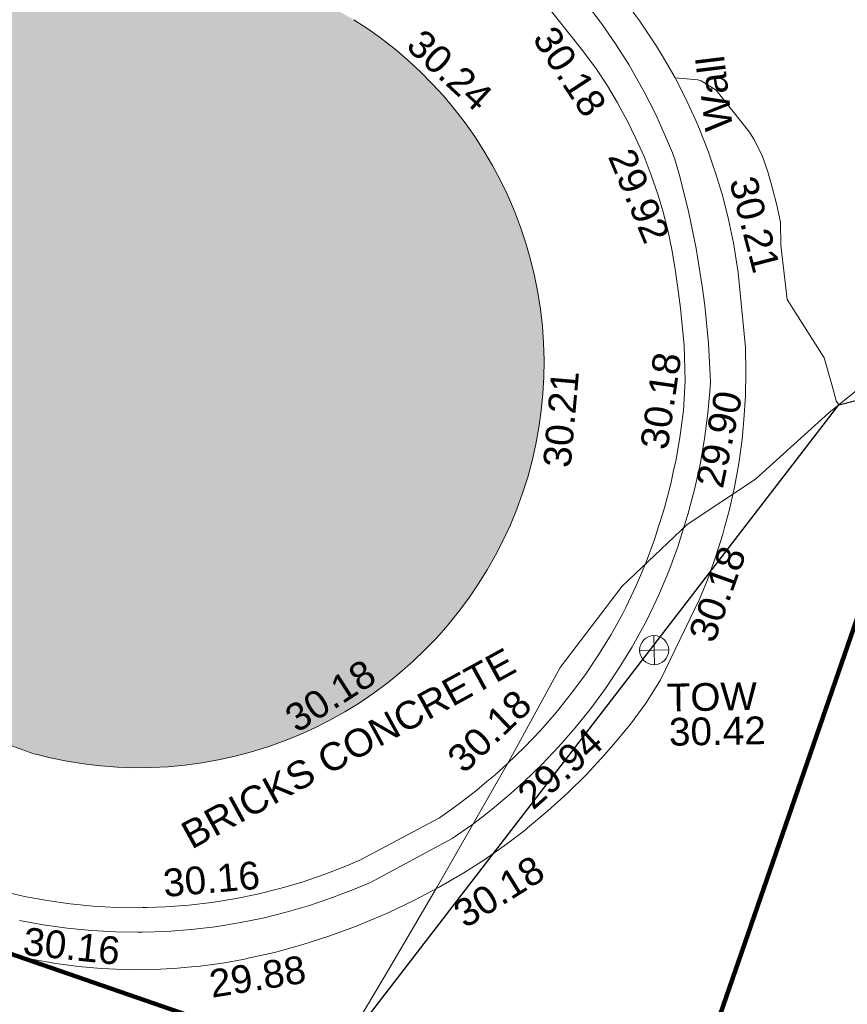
# Model space of a CAD drawing. Header units: millimetres. Extents: x -290717 to 520720, y -103372 to 287762.
# Tile 261 of 375: x 127181 to 138374, y 66109 to 79420. Entities that reach past the tile are written whole.
import ezdxf

# ---------------------------------------------------------------- set-up
doc = ezdxf.new("R2010")
doc.units = ezdxf.units.MM
doc.linetypes.add('IMPORT-UG_ELEC_STREET LIGHTING_QLB2 _2_', pattern=[2700, 1500, -300.0000000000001, 0, -250, 150, -300.0000000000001, 0, -200])
for name, color, linetype, lineweight, true_color in [('00_TOPO_TOP_OF_WALL', 7, 'Continuous', 9, 0x666666), ('00_UAV_BUILDING_OUTLINE', 5, 'Continuous', 9, 0x0000ff), ('00_UAV_CONCRETE', 9, 'Continuous', 9, 0x808080), ('00_UAV_TOP_OF_WALL', 7, 'Continuous', 9, 0x666666), ('00_UAV_TREE_LINE', 7, 'Continuous', 9, 0x52a552), ('00_UAV_WALL', 7, 'Continuous', 9, 0x7c00a5), ('01_DTM_CONTOUR_MJR', 7, 'Continuous', 9, 0x7f3f00), ('12333-PUM-2D-U-0001-C01 - Rev2_REVIT IMPORT_dwg', 7, 'Continuous', 9, 0x767676), ('A_RHA_Line', 7, 'Continuous', 9, 0x00a600), ('PUM-SURVEY BOUNDARY_EXTENT', 190, 'Continuous', 25, 0x7f00ff)]:
    doc.layers.add(name, color=color, linetype=linetype, lineweight=lineweight, true_color=true_color)
doc.layers.add('00_UAV_SURVEY_TEXT', color=7, linetype='Continuous', lineweight=9)
doc.layers.add('A_RHA_Detail', color=7, linetype='Continuous', lineweight=9)
doc.styles.add('Swis721 Lt BT_2', font='swissl.ttf', dxfattribs={"height": 375})

# ---------------------------------------------------------------- blocks, each defined once
blk = doc.blocks.new('12333-PUM-2D-U-0001-C01 - Rev2_REVIT IMPORT_dwg_TOW-2077249-Site Location Plan Existing')
at = {"layer": '00_TOPO_TOP_OF_WALL', "color": 254, "true_color": 0xcccccc, "flags": 128}
for points in [[(0, 525.0554400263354), (0, 0), (-525.0554401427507, 0)], [(525.0554401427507, 0), (0, 0), (0, -525.0554400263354)]]:
    blk.add_lwpolyline(points, dxfattribs=at)
at = {"layer": '00_TOPO_TOP_OF_WALL', "color": 254, "true_color": 0xcccccc}
blk.add_circle((0, 0), 525.0554401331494, dxfattribs=at)
blk = doc.blocks.new('12333-PUM-2D-U-0001-C01 - Rev2_REVIT IMPORT_dwg_MGS62954_T2_Galway_ITM_3d_Rev1-2077680-Site Location Plan Existing')
at = {"layer": '00_UAV_BUILDING_OUTLINE', "color": 254, "true_color": 0xcccccc, "flags": 128}
for points in [[(534037515.7726703, 725628116.5613639), (534037518.3219345, 725627887.3976387), (534037517.7984151, 725627870.3858241)], [(534035331.9149219, 725623565.8386588), (534035314.5184186, 725623552.3112861), (534035127.867601, 725623419.3301443)], [(534030588.598556, 725622668.4443585), (534030526.7006478, 725622684.9507577), (534030513.174, 725622688.8820002)]]:
    blk.add_lwpolyline(points, dxfattribs=at)
at = {"layer": '00_UAV_CONCRETE', "color": 254, "true_color": 0xcccccc, "flags": 128}
blk.add_lwpolyline([(534030059.6926329, 725620833.6139787), (534030364.402331, 725620758.8788482), (534030671.9743292, 725620696.9691908), (534030981.8690421, 725620647.993617), (534031293.5428087, 725620612.038047), (534031606.4488476, 725620589.1655589), (534031923.1021046, 725620579.3210243), (534031953.5280378, 725620579.0868853), (534032016.0212418, 725620580.067413), (534032270.2952989, 725620584.0570104), (534032583.516284, 725620602.1112154), (534032895.7064896, 725620633.2659172), (534033206.3182276, 725620677.4664601), (534033514.8065798, 725620734.6353011), (534033820.6303528, 725620804.6721468), (534034123.2530276, 725620887.4541286), (534034422.1437014, 725620982.8360192), (534034717.7955681, 725621091.0228343), (534034907.7845233, 725621168.2628046), (534035994.7233233, 725621724.371028), (534036249.3880338, 725621897.3277401), (534036507.485936, 725622088.8863453), (534036646.5847285, 725622201.4562693), (534036758.1593739, 725622291.7514406), (534036925.0377118, 725622436.899285), (534037160.6913043, 725622657.032889), (534037386.1766892, 725622886.0865239), (534037601.8725142, 725623124.3815877), (534037807.4003759, 725623371.5000302), (534038002.3997086, 725623627.0083213), (534038186.5284166, 725623890.4582126), (534038359.4634764, 725624161.3875237), (534038522.1004574, 725624441.3850892), (534038566.5286286, 725624522.9540963), (534038714.0276996, 725624824.1951383), (534038848.8845759, 725625131.5807188), (534038971.6269951, 725625446.591595), (534039004.5228159, 725625538.3528852), (534039109.8741257, 725625859.5983597), (534039201.025591, 725626182.6520436), (534039244.280417, 725626364.8271077), (534039278.5690165, 725626509.2393816), (534039342.3683649, 725626838.7874286), (534039392.3117107, 725627170.7180455), (534039421.1924344, 725627570.7639446), (534039414.1418616, 725628051.1950085), (534039373.5321538, 725628553.8890716), (534039344.63754, 725628824.5851146), (534039314.2696524, 725629082.7058187), (534039273.4936813, 725629349.4011105), (534039221.5854377, 725629614.154945), (534039158.6359868, 725629876.5028536), (534039094.8519999, 725630102.8345001), (534039011.5499399, 725630359.4467081), (534038917.5751459, 725630612.3454956), (534038813.0924818, 725630861.0871919), (534038698.2852455, 725631105.2354195), (534038634.3207237, 725631227.66846), (534038573.3548481, 725631344.3618597), (534038438.5204598, 725631578.0470033), (534038294.0186262, 725631805.880887), (534038114.1108117, 725632057.0618747), (534037581.852, 725632750.8345)], dxfattribs=at)
at = {"layer": '00_UAV_TREE_LINE', "color": 254, "true_color": 0xcccccc, "flags": 128}
blk.add_lwpolyline([(534042229.174, 725627783.882), (534041358.174, 725627105.8820001), (534040347.1740001, 725626227.8819999), (534039414.174, 725625631.882), (534038521.174, 725624809.8820001), (534037663.174, 725623725.882), (534036972.174, 725622509.882), (534035946.174, 725620789.882), (534035268.174, 725619679.882), (534034543.174, 725618502.882)], dxfattribs=at)
at = {"layer": '00_UAV_WALL', "color": 254, "true_color": 0xcccccc, "flags": 128}
for points in [[(534038177.9659134, 725632689.7276008), (534038374.4647131, 725632420.9274366), (534038559.5349673, 725632144.1345401), (534038732.852, 725631859.8345), (534038778.9178229, 725631779.5093597), (534038936.7735018, 725631486.3423575), (534039082.2141544, 725631186.8222028), (534039214.9846288, 725630881.4743556), (534039302.1238197, 725630655.6505529), (534039334.8520002, 725630570.8345001), (534039387.9426265, 725630368.8165941), (534039504.4749649, 725629865.6308694), (534039599.8338532, 725629358.0066562), (534039673.8519999, 725628846.8345001), (534039703.2675887, 725628585.7767789), (534039744.8573756, 725628070.9506443), (534039764.852, 725627554.8345), (534039758.3774881, 725627475.8230933), (534039720.8895137, 725627128.2956038), (534039668.881482, 725626782.6427882), (534039602.4446325, 725626439.4710394), (534039521.695518, 725626099.3823969), (534039426.7758, 725625762.9734921), (534039418.0966499, 725625736.5083474), (534039317.8519999, 725625430.8345001), (534039281.9014416, 725625330.5521683), (534039154.9967954, 725625004.8591917), (534039014.5648596, 725624684.7661184), (534038860.852, 725624370.8345), (534038810.8068609, 725624278.9528812), (534038642.3990226, 725623989.020146), (534038461.9977838, 725623706.3939195), (534038269.9196296, 725623431.570024), (534038066.5015302, 725623165.0305939), (534037852.1003503, 725622907.2432302), (534037627.0922221, 725622658.6601791), (534037391.8718865, 725622419.7175404), (534037146.8519999, 725622190.8345001), (534036971.1021905, 725622037.9704059), (534036710.4654797, 725621827.0422289), (534036575.6068491, 725621726.9510196), (534036441.2246362, 725621627.2134044), (534036163.8520001, 725621438.8345), (534035045.8519999, 725620866.8345001), (534034837.1190887, 725620781.974178), (534034529.4531899, 725620669.391112), (534034217.3426773, 725620569.790511), (534033901.3350981, 725620483.3471084), (534033581.9848375, 725620410.2125553), (534033259.852144, 725620350.5151547), (534032935.5021479, 725620304.359636), (534032609.5038694, 725620271.8269717), (534032282.42922, 725620252.9742349), (534031954.8520001, 725620247.8345), (534031916.6803769, 725620248.1282451), (534031887.6950346, 725620249.0293796), (534031589.2210519, 725620258.3087329), (534031262.475279, 725620282.1928638), (534030937.0162811, 725620319.7387375), (534030613.4150242, 725620370.8804852), (534030292.2392145, 725620435.5283867)], [(534030173.1114699, 725619972.4450899), (534030472.5436886, 725619901.9405897), (534030774.6656764, 725619844.0368539), (534031078.9474086, 725619798.8354651), (534031384.8550718, 725619766.415722), (534031691.8520001, 725619746.8345002), (534031800.9754679, 725619742.9787434), (534032108.5888265, 725619740.8433933), (534032416.0217753, 725619751.5914266), (534032552.8752313, 725619762.1271998), (534032722.7349719, 725619775.2039882), (534033028.1903378, 725619811.6396525), (534033331.852, 725619860.8345), (534033354.3231086, 725619865.0239795), (534033730.999867, 725619943.9365243), (534034104.0417014, 725620038.5534348), (534034472.7941699, 725620148.7087208), (534034836.6103552, 725620274.2091327), (534035194.8520001, 725620414.8345), (534035281.0523193, 725620451.2894349), (534035631.4887595, 725620610.3707705), (534035974.9561726, 725620783.9873196), (534036310.8520001, 725620971.8345), (534036599.8648196, 725621150.8181533), (534036896.8837292, 725621351.9667431), (534037153.9116101, 725621542.2048167), (534037185.218874, 725621565.3767529), (534037464.3644164, 725621790.6737881), (534037733.83064, 725622027.4626018), (534037993.1448095, 725622275.3277857), (534038241.8519999, 725622533.8345001), (534038367.0036916, 725622672.4965247), (534038598.7512437, 725622946.3104397), (534038818.8293771, 725623229.5887536), (534039015.4868429, 725623538.447496), (534039564.852, 725624618.8345001), (534039674.7618841, 725624876.5205667), (534039790.9962696, 725625181.3995862), (534039894.3616896, 725625490.8785659), (534039924.9225013, 725625596.97282), (534039984.6768062, 725625804.4145745), (534040061.7831755, 725626121.4575632), (534040125.545527, 725626441.4513313), (534040175.8519999, 725626763.8345001), (534040207.0630336, 725627030.2079363), (534040232.6434341, 725627355.4882644), (534040244.58007, 725627681.5544628), (534040242.8519999, 725628007.8345001), (534040163.0439705, 725629021.9806292), (534040107.3171172, 725629424.4026637), (534040046.9019016, 725629740.3960351), (534039973.3072512, 725630053.5822998), (534039886.6622765, 725630363.4120232), (534039834.7401115, 725630522.9860966), (534039787.1189819, 725630669.341658), (534039674.852, 725630970.8345), (534039627.2395662, 725631088.1136708), (534039497.576474, 725631382.5441236), (534039355.6976507, 725631671.2865843), (534039201.852, 725631953.8345), (534039110.7730712, 725632104.8553923), (534038890.9957772, 725632445.6804185), (534038657.1389943, 725632777.0031654)]]:
    blk.add_lwpolyline(points, dxfattribs=at)
at = {"layer": '01_DTM_CONTOUR_MJR', "color": 254, "true_color": 0xcccccc, "flags": 128}
blk.add_lwpolyline([(534041491.3744013, 725627209.5672723), (534041459.0169938, 725627266.0800508), (534041407.6017634, 725627469.7663484), (534041304.2515361, 725627851.758518), (534040820.4151382, 725628648.7216817), (534040747.0517433, 725629382.0583438), (534040748.1343284, 725629695.0579002), (534040703.2012353, 725629926.6289245), (534040649.659485, 725630152.2252072), (534040587.6414908, 725630376.4797205), (534040513.795563, 725630601.4587536), (534040408.1392508, 725630822.9070334), (534040348.838527, 725630917.9922097), (534039910.5544163, 725631491.512009), (534039710.1409081, 725631625.1643928), (534039662.0816661, 725631638.1300607), (534039356.178673, 725631670.4031541)], dxfattribs=at)
at = {"xscale": 0.375, "yscale": 0.375, "zscale": 0.375}
blk.add_blockref('12333-PUM-2D-U-0001-C01 - Rev2_REVIT IMPORT_dwg_TOW-2077249-Site Location Plan Existing', (534038937.852, 725623938.8345), dxfattribs=at)
at = {"layer": '00_UAV_BUILDING_OUTLINE', "color": 251, "true_color": 0x666666, "char_height": 375, "width": 1495.902363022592, "attachment_point": 1, "line_spacing_factor": 1.005061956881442, "style": 'Swis721 Lt BT_2'}
for s, insert, rotation in [('30.24', (534035966.2975316, 725632415.5856314), 316.3710687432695), ('30.21', (534037477.8007306, 725626454.0814979), 83.97448576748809), ('30.18', (534033891.5100791, 725623216.6521308), 31.633259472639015)]:
    blk.add_mtext(s, dxfattribs=dict(at, insert=insert, rotation=rotation))
at = {"layer": '00_UAV_CONCRETE', "color": 251, "true_color": 0x666666, "char_height": 375, "width": 1495.902363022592, "attachment_point": 1, "line_spacing_factor": 1.005061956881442, "style": 'Swis721 Lt BT_2'}
for s, insert, rotation in [('30.18', (534037744.822867, 725632435.6460979), 302.20343711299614), ('30.18', (534038795.8324952, 725626691.3953642), 80.722575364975), ('30.18', (534036082.1465741, 725622577.3096485), 42.767132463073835), ('30.16', (534032230.7914215, 725621091.5614349), 4.008442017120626)]:
    blk.add_mtext(s, dxfattribs=dict(at, insert=insert, rotation=rotation))
at = {"layer": '00_UAV_SURVEY_TEXT', "color": 251, "true_color": 0x666666, "insert": (534032462.1396666, 725621681.5225403), "char_height": 375, "width": 5617.944430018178, "attachment_point": 1, "rotation": 27.67978700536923, "line_spacing_factor": 1.005061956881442, "style": 'Swis721 Lt BT_2'}
blk.add_mtext('BRICKS CONCRETE', dxfattribs=at)
at = {"layer": '00_UAV_TOP_OF_WALL', "char_height": 375, "attachment_point": 1, "line_spacing_factor": 1.005061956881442, "style": 'Swis721 Lt BT_2'}
for s, insert, width in [('TOW', (534039096.2418614, 725623481.9454247), 1343.937678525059), ('30.42', (534039118.7037687, 725623018.0975021), 1495.902363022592)]:
    blk.add_mtext(s, dxfattribs=dict(at, insert=insert, width=width))
at = {"layer": '00_UAV_WALL', "color": 251, "true_color": 0x666666, "char_height": 375, "attachment_point": 1, "line_spacing_factor": 1.005061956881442, "style": 'Swis721 Lt BT_2'}
for s, insert, width, rotation in [('Wall', (534039753.890203, 725630925.164176), 1130.237340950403, 95.95020533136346), ('29.92', (534038773.7245563, 725630763.704192), 1495.902363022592, 291.76803004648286), ('30.21', (534040426.1518825, 725630352.3412154), 1495.902363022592, 283.681554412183), ('29.90', (534039537.8263551, 725626177.5476042), 1495.902363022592, 77.22708187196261), ('30.18', (534039398.535605, 725624135.695782), 1495.902363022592, 69.35272255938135), ('29.94', (534037019.1594087, 725622080.344398), 1495.902363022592, 40.843407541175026), ('30.18', (534036123.2801332, 725620536.4199064), 1495.902363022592, 31.05926431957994), ('30.16', (534030364.6046857, 725620343.4604001), 1495.902363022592, 352.93112796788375), ('29.88', (534032821.8164406, 725619714.9171015), 1495.902363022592, 8.180377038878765)]:
    blk.add_mtext(s, dxfattribs=dict(at, insert=insert, width=width, rotation=rotation))
blk = doc.blocks.new('12333-PUM-2D-U-0001-C01 - Rev2_REVIT IMPORT_dwg-1620468-Site Location Plan Existing')
at = {"layer": 'PUM-SURVEY BOUNDARY_EXTENT', "color": 201, "true_color": 0xd4aaff, "flags": 128}
blk.add_lwpolyline([(374423.232213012, -19956.60564710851), (379270.7626529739, -1194.490678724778), (384112.1577081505, 54.86672394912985), (389443.5241528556, -2985.474178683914), (391793.3395174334, -3422.473121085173), (393463.5241528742, 2648.525821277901), (400411.7245541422, 11355.21109355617), (404412.5241528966, 12300.5258212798), (408082.524152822, 10983.52582124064), (415574.5241529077, 4114.525821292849), (420209.5241528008, -4269.47417878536), (422049.5241528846, -5317.474178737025), (422826.5241528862, -4934.474178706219), (426040.5241528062, -2731.474178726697), (426871.5241528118, 1722.525821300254), (426773.5241528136, 9599.525821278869), (434100.3536528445, 24157.39132126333), (453045.0486529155, 39175.58032134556)], dxfattribs=at)
blk.add_blockref('12333-PUM-2D-U-0001-C01 - Rev2_REVIT IMPORT_dwg_MGS62954_T2_Galway_ITM_3d_Rev1-2077680-Site Location Plan Existing', (-533641079.6498471, -725615854.3561786))

msp = doc.modelspace()

# ---------------------------------------------------------------- hatches: boundary and pattern name
at = {"layer": 'A_RHA_Detail', "true_color": 0xc0c0c0}
h = msp.add_hatch(color=9, dxfattribs=at)
h.paths.add_polyline_path([(-80880.60083898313, -68502.79057078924), (-80400.86592458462, -68483.4150911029), (-80400.86592458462, -62984.64684182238), (-24474.85765180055, -63009.32043784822), (-24456.14471274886, -50840.30023854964), (-36622.55041054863, -50831.65104346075), (-36622.5504104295, -44228.57792609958), (-50959.05265825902, -44213.68205212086), (-50959.05265825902, -42573.78171509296), (-54563.93258049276, -42571.21897729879), (-54565.69773355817, -45054.17447471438), (-92408.82109324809, -45027.27149617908), (-92411.78875845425, -49201.74309219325), (-100061.9988811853, -49201.74309219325), (-100052.221444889, -64852.82557835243), (-86120.90825231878, -64852.82557835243), (-86092.16626519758, -62957.90041523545), (-84861.10047611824, -62957.90041520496), (-84854.79054275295, -68240.10973718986), (-80870.60226895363, -68240.10973718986)])
h.paths.add_polyline_path([(-137238.9269955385, -68461.93840922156), (-132719.7426408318, -68433.06336920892), (-132847.0731201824, -62850.0428228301), (-130454.6837966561, -62916.63108081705), (-130498.2830220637, -61355.8539363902), (-117581.136331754, -61423.42893434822), (-117492.3908565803, -49183.91309186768), (-125136.5200282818, -49178.47881939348), (-125133.5727033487, -45032.61887132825), (-163007.1824077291, -45005.69421944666), (-163007.1824077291, -44090.29634113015), (-163123.8521375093, -44090.21339942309), (-163122.6389897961, -42383.751842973), (-166563.8543420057, -42383.75184295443), (-166565.0349082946, -44044.3982420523), (-193158.4656786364, -44025.49275802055), (-193195.152889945, -62863.6565097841), (-137269.7106414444, -62916.63108078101), (-137254.3708868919, -65679.90523788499)])
h.paths.add_polyline_path([(120310.9497607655, -32334.2823016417), (120312.4652266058, -31610.73011961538), (133451.2244789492, -31638.24899384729), (133469.2230092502, -19717.98315777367), (121295.7536929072, -19692.48606427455), (121319.8434528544, -8190.941560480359), (112277.0825929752, -8172.001674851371), (112263.1769726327, -14811.12345451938), (78285.85310969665, -14739.95861435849), (78292.82277619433, -8167.077575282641), (76545.55099677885, -8163.40371230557), (69355.76844230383, -8152.931592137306), (69353.66597202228, -9156.746357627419), (68372.60878942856, -9154.691552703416), (68372.60878942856, -13705.52853212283), (69333.72334743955, -13707.54156767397), (69325.07112544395, -16249.53369225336), (66623.4489111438, -16249.53369225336), (66619.79243932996, -17995.29925522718), (65989.07757491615, -17995.29925522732), (65985.44262769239, -19730.78799479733), (57152.23993372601, -19712.28702423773), (57127.42535098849, -31559.89461998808), (70277.87165423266, -31587.43801817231), (70277.87165428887, -32271.74147154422), (78263.96947906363, -32285.12944888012), (78266.62669288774, -31019.79372153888), (112335.8856506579, -31091.15111856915), (112335.8856506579, -32317.57330550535), (119781.4233959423, -32333.17321910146)])
h.paths.add_polyline_path([(7503.71740934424, -1791.43926322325), (15482.43097389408, -674.0213230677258), (15484.0826184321, 148.1327206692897), (56188.28042539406, 205.5276654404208), (56155.8432600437, 14338.31663138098), (18016.62665932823, 14236.4814953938), (17967.9025208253, 34313.18372075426), (21727.10644861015, 34324.06926249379), (21708.9097307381, 40608.10218319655), (18009.66447156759, 40608.10218325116), (17995.54603703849, 45483.75063445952), (9770.084212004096, 45420.63294734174), (3966.216019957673, 45443.14492469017), (3984.771235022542, 14176.56786831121), (1023.062455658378, 14176.56786840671), (-276.5134647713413, 14190.52623465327), (-231.6790044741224, 5976.811441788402), (-226.4491536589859, 193.7444677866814), (1220.250839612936, 179.5999159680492), (7477.609307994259, 143.2867556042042), (7488.638446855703, -674.0213230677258)])
h.paths.add_polyline_path([(77755.59663317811, 53.47451145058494), (77729.51881611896, 1699.844979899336), (94464.47132486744, 1659.976083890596), (94606.37913471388, 17991.39023626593), (88810.41901146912, 18015.03260816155), (88799.89418497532, 14436.74271609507), (69413.88950349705, 14457.87738898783), (69377.35724448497, 99.62816357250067), (70760.85642036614, 92.0068082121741)])
h.paths.add_polyline_path([(61252.12079698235, 46453.95617369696), (105774.7348988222, 46472.68783510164), (105768.2642197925, 61852.61234310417), (92285.13876306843, 61852.61234310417), (92308.59670397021, 65784.30757142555), (96107.46680002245, 65767.6044524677), (96059.6808111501, 75209.20847378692), (101084.8427276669, 75071.88872768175), (104988.0046543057, 74765.36560410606), (108403.6894220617, 74363.84089439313), (112009.2703903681, 73787.25420864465), (115645.3524814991, 73049.69667210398), (116890.8108050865, 72761.69136255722), (120208.9929832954, 71893.18353872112), (120865.241739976, 71703.68487155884), (124135.6329505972, 70669.67317909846), (127435.6253142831, 69480.50055823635), (127820.4368655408, 69394.93141813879), (128274.3081769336, 69331.69585757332), (128731.879114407, 69306.66104520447), (129189.9401456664, 69320.00258265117), (129645.2782985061, 69371.62688830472), (130094.6997111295, 69461.17185607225), (130535.0520071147, 69588.00939078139), (130963.2464342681, 69751.2498188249), (131376.279516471, 69949.74812593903), (131771.254123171, 70182.11198906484), (132162.5575600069, 70460.54046602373), (132496.0921582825, 70741.69081117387), (132820.8713676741, 71064.98072578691), (133117.4593294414, 71414.31364276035), (133383.77568926, 71787.23923958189), (133616.5473239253, 72178.53728446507), (133817.1647262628, 72590.54524901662), (133982.6025969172, 73017.89547517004), (134111.7005086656, 73457.59040804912), (134203.5529320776, 73906.545904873), (134257.5155882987, 74361.61286220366), (134272.5462649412, 74819.59931534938), (134250.5259874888, 75277.29281749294), (134189.6227572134, 75731.48297750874), (134090.9274700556, 76178.98397761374), (133955.1324028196, 76616.65691996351), (133783.1900598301, 77041.4318434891), (133576.3064937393, 77450.3292564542), (133335.9328436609, 77840.48103831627), (133063.7551572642, 78209.15055536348), (132761.6825665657, 78553.75185442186), (132431.8338935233, 78871.86780505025), (132076.5227904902, 79161.26705200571), (131698.2415079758, 79419.91966864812), (131299.6434187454, 79646.01139199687), (131093.5942456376, 79746.34209763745), (132146.0467355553, 83110.22226149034), (122787.763295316, 86282.54285521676), (121604.3555410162, 82800.35918872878), (117095.9864226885, 83870.84033788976), (116841.9598400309, 83526.35449576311), (116120.5435466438, 91221.9361197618), (110237.7341284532, 91274.27491024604), (110194.3680786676, 90435.39030217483), (104988.0046543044, 90486.49901569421), (104973.2761846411, 94309.82427956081), (103746.1314668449, 94309.82427962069), (103839.9937121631, 122852.1474272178), (96365.09202303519, 122931.9599471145), (96350.3400238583, 123952.416858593), (104555.5505249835, 123902.1925258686), (104607.3234457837, 120248.5396157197), (125502.5015002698, 120134.193340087), (125662.0200253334, 137657.3796883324), (114479.5865733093, 137699.2256881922), (114382.3062641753, 129149.9458158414), (104644.1590035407, 129187.997507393), (104577.9931702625, 126217.3903165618), (101184.4926405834, 126159.1566967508), (101264.6166812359, 135959.2655565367), (89967.23177303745, 135988.8856164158), (89927.63362986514, 125823.6463181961), (93630.53562299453, 125840.7948842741), (93580.6568888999, 122931.9599471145), (88697.38835373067, 122904.7310127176), (88679.38989541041, 95739.0914377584), (86378.25848993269, 95739.0914377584), (86378.18187189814, 96178.10083375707), (83279.5074328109, 96200.92083330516), (83273.62493422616, 95735.74732136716), (70169.67509616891, 95733.22421950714), (70166.2684274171, 96272.07409350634), (66674.99731291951, 96257.14073659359), (66654.74538556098, 95755.71092140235), (65784.77231076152, 95755.71092140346), (65887.65094981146, 117470.6305650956), (53473.34271625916, 117487.9046429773), (53434.44066306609, 98570.4634906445), (40649.41626913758, 98570.46349066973), (40610.16711556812, 94406.01479082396), (38853.82372865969, 94410.36303444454), (38848.65589191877, 89463.65332732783), (40612.46601909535, 89518.45976927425), (40665.38257359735, 86257.73741131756), (38372.19584673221, 86305.7230928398), (38369.79373532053, 76901.0507917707), (50937.95125076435, 76944.40198877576), (50922.88567283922, 74598.78180893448), (56484.90611318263, 74588.85093774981), (56484.9061131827, 75194.85181998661), (92465.40372273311, 75233.02581663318), (92645.92783659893, 71766.64845097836), (89810.5550181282, 69362.83965827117), (85313.16173971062, 69360.94750424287), (85313.16173971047, 66907.40508090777), (75210.14498260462, 66903.15451592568), (75210.14498260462, 63815.70944554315), (70819.40014306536, 63815.70999204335), (70819.21601502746, 64253.35708063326), (69456.8341568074, 64253.35708063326), (69455.71957374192, 66901.99623168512), (61303.3285675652, 66898.56680686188), (61304.56054652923, 63970.32021231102), (70500.41048205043, 63970.32021223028), (70500.40885431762, 61852.59006210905), (61245.64388480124, 61848.69637492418), (61252.12079698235, 46455.07044720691)])
h.paths.add_polyline_path([(-17153.16561239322, 48569.32684293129), (-17153.16561227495, 60770.38083690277), (-29362.88357762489, 60774.7042869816), (-29362.88357762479, 67399.20394583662), (-43507.25361058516, 67405.01911302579), (-43488.53133082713, 69093.07334179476), (-45766.41866234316, 69109.32868391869), (-45794.34620035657, 67405.01911302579), (-47272.11273197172, 67404.21245453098), (-47272.44887636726, 66454.91798912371), (-86004.56386335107, 66468.6329952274), (-86006.66970790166, 60521.58362724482), (-92662.8772251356, 60521.58362724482), (-92666.53762789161, 50184.35611936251), (-79752.016597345, 50179.78302554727), (-79752.016597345, 48591.49323813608), (-17157.71631240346, 48569.32845421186)])
h.paths.add_polyline_path([(-201056.4185879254, 48628.75479108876), (-138377.9751621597, 48634.64535782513), (-138377.9751621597, 50133.28202330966), (-125467.710581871, 50134.49533928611), (-125468.6909603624, 60566.19036866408), (-132186.8595615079, 60565.86652591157), (-132187.4203588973, 66533.01978768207), (-170643.3098734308, 66805.61809689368), (-170643.3098732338, 67738.78475851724), (-200340.0100486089, 67488.93693767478), (-200348.7175167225, 60827.7802510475), (-201057.5650552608, 60827.71357562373), (-201056.6510294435, 51102.0431337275)])
h.paths.add_polyline_path([(-240051.5126725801, 54769.1949116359), (-239444.4902595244, 54811.10754483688), (-239186.5396225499, 54841.92927608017), (-238764.8191578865, 54940.98166103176), (-238382.4735933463, 55122.46891391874), (-237990.3402229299, 55354.87497237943), (-237269.2031026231, 55936.21514997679), (-237030.2712443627, 56228.66101920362), (-236793.0039600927, 56569.31473977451), (-236554.5880579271, 57004.26389721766), (-236432.7219585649, 57267.46508911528), (-236300.0815274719, 57753.26239002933), (-236250.7285154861, 58017.17885687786), (-236235.6490610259, 58516.21786795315), (-236233.2538430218, 58987.85640057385), (-236213.702979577, 59823.48083772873), (-236363.8287856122, 59820.8603820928), (-236634.0279869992, 60698.06075831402), (-236391.9547756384, 61432.1972634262), (-236225.4740089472, 61435.10319604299), (-236201.6036570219, 62637.68779599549), (-232563.5271750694, 62639.28734435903), (-232563.5271750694, 63049.03842407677), (-232732.1945866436, 63049.15302221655), (-232860.1521278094, 63457.9589027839), (-232731.6068089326, 63914.24862701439), (-232560.8209657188, 63914.24862701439), (-232521.9864006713, 70597.99604498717), (-240628.6947850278, 70598.85496274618), (-240629.7923196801, 72350.98321581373), (-246412.6011213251, 72347.36085937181), (-246412.6011213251, 70616.45923939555), (-254449.5805725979, 70618.60952619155), (-254454.637144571, 70754.06491724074), (-254469.7140363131, 73191.6627625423), (-263883.2532625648, 73267.83063692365), (-263902.4181505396, 68260.74348557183), (-263714.8217520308, 68259.82096576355), (-263552.9672900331, 67819.6543439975), (-263719.0883117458, 67392.20684197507), (-263913.629869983, 67392.20684288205), (-263956.7001914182, 58633.76423459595), (-260181.1963171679, 58611.22607638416), (-260192.3146984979, 56354.25111578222), (-257184.684388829, 56339.46086010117), (-257213.4419958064, 57092.93866025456), (-257338.5163846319, 57093.27331227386), (-257471.0109295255, 57531.7457231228), (-257338.5163845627, 58062.22513700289), (-257203.4956297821, 58064.06881293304), (-257173.5751889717, 58598.54056827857), (-256478.2273617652, 58575.27357918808), (-256478.2273617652, 58788.51859477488), (-256013.0091299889, 58911.92701537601), (-255397.0786589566, 58780.99767608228), (-255397.0786664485, 58595.98242230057), (-243809.8853614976, 58585.92793205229), (-243805.3570672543, 58352.04527760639), (-243740.9394682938, 57884.52572396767), (-243619.083060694, 57421.84877501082), (-243424.3877541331, 56943.65915328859), (-243247.1437899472, 56608.24157716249), (-243003.0710577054, 56249.99021479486), (-242732.2093200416, 55932.75703086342), (-242371.7230179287, 55603.12658814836), (-242141.2551255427, 55424.88676771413), (-241804.9643038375, 55216.88439829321), (-241529.464082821, 55077.02869058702), (-241100.6275144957, 54917.18295005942), (-240836.2134980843, 54840.82833179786), (-240453.4486196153, 54788.6078413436), (-240203.3756532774, 54776.52967577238)])
h.paths.add_polyline_path([(40276.69022620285, 59895.3641775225), (40328.62676026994, 69196.9439153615), (36588.99968782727, 69217.82459101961), (36619.46637569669, 74674.25962431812), (32264.36460075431, 74687.02318924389), (32233.48293864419, 69156.26826309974), (11916.69390488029, 69269.70959690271), (11966.66200108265, 78218.75165977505), (29087.50901742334, 78123.15526811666), (29143.44567202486, 88141.13700481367), (15719.34879623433, 88216.09212957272), (15732.60379610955, 90589.99788900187), (4594.294101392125, 90652.19003492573), (4525.129359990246, 78265.12250452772), (10096.76365550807, 78234.01258734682), (10077.43887221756, 74773.03821913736), (4547.641142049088, 74803.91453678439), (4465.579974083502, 60107.16002351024), (19125.89094757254, 60025.30234268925), (19139.86249371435, 62527.53804648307), (31738.59196305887, 62457.19146407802), (31724.55430855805, 59943.11609818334), (38369.79364222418, 59906.01157297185)])
h.paths.add_polyline_path([(-246083.0241259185, 72334.29150213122), (-246083.0594797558, 72334.30275087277), (-246208.2905500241, 72334.29150213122)])
h.paths.add_polyline_path([(-114575.3004830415, 112178.0758696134), (-114575.3246436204, 112178.0758696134), (-114707.2752166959, 115801.5811617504)])
h.paths.add_polyline_path([(-154699.9178766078, 101760.4080976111), (-114382.0503338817, 101776.0542915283), (-114382.0503338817, 106926.936016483), (-113755.641395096, 106927.1791078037), (-113757.5507412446, 111847.2721532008), (-114431.6837526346, 111847.2721532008), (-114431.8098651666, 112178.075869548), (-114575.3004830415, 112178.0758696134), (-114578.9984943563, 121707.2390834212), (-123056.9849702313, 121707.2390834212), (-123068.8201032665, 156452.7036899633), (-119381.2340625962, 156454.1347343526), (-119381.2340625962, 160165.8603541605), (-115501.031452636, 160167.3661472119), (-115503.3750945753, 166206.5793118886), (-132411.7987151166, 166599.6604729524), (-132411.8243306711, 166665.6603411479), (-135275.0124468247, 166664.5489553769), (-135275.0124468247, 166628.1883102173), (-135911.3205077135, 166628.1944503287), (-135911.3479256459, 166352.1604668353), (-152521.1633846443, 166345.7145607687), (-152518.3680955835, 159142.6836790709), (-150699.3133726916, 159117.9265656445), (-150755.6690356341, 122560.6912032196), (-151059.2005266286, 122560.6912032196), (-151061.0981347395, 121302.4374931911), (-154138.3148337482, 121372.6012653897), (-154138.3148337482, 121865.183451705), (-154704.3888425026, 121867.2611370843), (-154688.5451973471, 119352.3937021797), (-154745.5933227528, 119352.3715636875), (-154745.5763474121, 118722.1532660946), (-160794.1544526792, 118748.744283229), (-160794.1544527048, 119410.5425977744), (-163852.1622693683, 119422.408321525), (-163855.0715294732, 118762.2003111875), (-167568.6765459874, 118778.5256058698), (-166634.6619849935, 124395.1277019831), (-166843.6206842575, 124471.2090400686), (-167568.6765459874, 124707.6250904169), (-168028.2173235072, 124841.3808643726), (-168630.5006276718, 124991.3056740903), (-169238.2056070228, 125117.4693074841), (-169850.3952285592, 125219.6772877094), (-170466.1255403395, 125297.7720169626), (-171089.1102599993, 125351.8553033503), (-171704.4065937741, 125381.1774254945), (-172325.0479971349, 125386.3595015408), (-172782.2248668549, 125374.5832363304), (-173401.7764236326, 125337.4554476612), (-174019.3926983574, 125276.0328036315), (-174634.1213722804, 125190.4100127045), (-175245.0145766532, 125080.7190996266), (-176047.1958093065, 124895.7675261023), (-176665.4852587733, 124724.7228134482), (-177045.3001228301, 124609.1129151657), (-177631.5127793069, 124405.2077276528), (-176665.4852586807, 118818.5158793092), (-177558.9402083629, 118822.4435769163), (-177662.2853368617, 125263.4341236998), (-176365.3912352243, 126542.9270807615), (-159462.2970490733, 126319.9103917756), (-157057.7396790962, 128609.0850976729), (-157060.6673204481, 136153.1661957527), (-158638.8016610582, 137740.2441626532), (-159352.3735831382, 137740.2441626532), (-161634.4140635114, 140201.1078539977), (-168727.9404946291, 140256.8191147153), (-171035.0401162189, 137942.884730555), (-174184.1459014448, 137942.884730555), (-176460.1168228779, 140292.2858551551), (-177341.68569345, 140292.285855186), (-177341.7114445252, 140358.4281613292), (-183428.5803825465, 140356.0660244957), (-185921.6385984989, 137917.4639097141), (-185921.6385985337, 131757.309115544), (-186906.8767412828, 131756.9267734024), (-187725.3914540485, 130809.9989183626), (-187724.0588902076, 127376.1828149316), (-186481.0281350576, 126304.557648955), (-186479.4846755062, 122327.2959175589), (-185176.2828158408, 121059.4673825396), (-180304.1129154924, 121059.4673825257), (-180304.1136492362, 118802.0484409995), (-193555.3706955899, 118802.0484409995), (-193555.3686998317, 133117.8341649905), (-192593.6442938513, 133118.2073819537), (-192593.6442938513, 134200.8158367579), (-192224.6284783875, 134200.9592041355), (-192225.5653014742, 136615.0101267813), (-192595.0012461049, 136615.0101267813), (-192595.4357332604, 137734.4745166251), (-193589.2709668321, 137734.4746851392), (-193589.2685988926, 147474.5705834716), (-193163.2062206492, 147492.8644728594), (-192606.8095195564, 147551.4951472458), (-192359.9383250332, 147589.5931622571), (-192199.8207947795, 147616.5827293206), (-191882.7548926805, 147682.9245600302), (-191568.5380071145, 147761.6632019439), (-191020.2573150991, 147932.4221712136), (-190950.5841382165, 147955.8263236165), (-190647.7999969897, 148070.951423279), (-190349.769078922, 148197.8750093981), (-190056.9509284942, 148336.4013817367), (-189769.7970512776, 148486.316942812), (-189375.4954991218, 148717.2624196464), (-189132.9060261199, 148873.2749095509), (-188867.5421091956, 149059.0543930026), (-188609.6764469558, 149255.1087866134), (-188354.9814056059, 149465.3525772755), (-188079.6339208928, 149713.8792482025), (-187884.9836199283, 149901.8220103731), (-187538.2510284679, 150274.4802367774), (-187446.2998447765, 150378.396083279), (-187241.3270201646, 150629.2310214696), (-187046.3599558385, 150887.9197697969), (-186861.699277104, 151154.0634500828), (-186546.1373636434, 151669.8298752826), (-186524.4196769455, 151707.063245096), (-163675.289831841, 151669.8298752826), (-163687.5843044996, 148134.0767945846), (-157303.6541541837, 148136.4921063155), (-157303.6541541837, 155759.9150161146), (-157557.4317586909, 155765.0384228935), (-157555.9168973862, 166678.0466575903), (-187009.2021991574, 166699.7464767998), (-187013.0952111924, 162054.4009359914), (-188707.1775469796, 162044.5925187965), (-188705.9961893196, 155021.5333641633), (-188737.9999316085, 154650.5326603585), (-188799.0133970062, 154283.1866125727), (-188857.2045401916, 154035.4341107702), (-188966.1106131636, 153679.3368924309), (-189102.6200311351, 153332.8820747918), (-189265.8911677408, 152998.2056672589), (-189454.9174010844, 152677.3710606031), (-189645.2484685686, 152421.322012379), (-189916.9563410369, 152104.2450531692), (-190212.7041973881, 151809.4634871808), (-190530.6686598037, 151538.7947475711), (-190868.889367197, 151293.9075915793), (-191225.2810786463, 151076.3118324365), (-191597.6465194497, 150887.3490190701), (-192092.8415776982, 150682.5621956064), (-192485.2937347, 150569.6612301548), (-192903.8930807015, 150482.2408890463), (-193187.215491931, 150440.8868273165), (-193594.1866364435, 150407.1257787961), (-193594.5953882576, 151459.989522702), (-205369.2399268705, 151455.4201248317), (-205354.452352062, 113350.0822379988), (-207187.1580384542, 113349.3709450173), (-207184.3024929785, 105991.0636522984), (-205312.8709512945, 105991.0636522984), (-205311.2365670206, 101769.6553082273), (-175488.645120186, 101781.2285901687), (-175488.645120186, 110889.6985621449), (-154703.462766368, 110897.5679794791), (-154700.5193329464, 103310.2697088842)])
h.paths.add_polyline_path([(193735.9435692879, 113047.8274775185), (208865.0938716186, 114991.026643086), (208976.1154122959, 114126.6471161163), (216447.8967330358, 115086.3281915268), (216038.7305308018, 118271.970241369), (232648.5073383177, 120405.3421627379), (233425.9936153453, 114352.0734369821), (240632.2017567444, 115277.6440986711), (239854.8412683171, 121329.9334728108), (256406.8682407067, 123455.8879629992), (257091.7572256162, 118089.1198988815), (264572.287122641, 119040.8180953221), (261877.8350554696, 138524.7609215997), (259178.7147038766, 138221.6086023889), (259197.3483654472, 137439.0084132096), (254686.1480587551, 136897.0007613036), (255412.6810205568, 131314.8303174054), (240852.7447965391, 129522.4514055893), (239771.0426540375, 137918.8519126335), (240649.582243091, 138010.1984551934), (240062.3063116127, 142776.6750342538), (239165.7694641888, 142685.0143484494), (237630.9646614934, 151018.3171733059), (266172.8791088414, 154560.7889781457), (271297.187694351, 142612.4006970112), (276531.7397502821, 144861.0987145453), (274941.5029779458, 148527.903728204), (302074.530765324, 160134.9084326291), (300215.9323773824, 164320.1841173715), (301528.161327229, 164907.0997990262), (300405.1237791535, 167477.8916353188), (299016.6944531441, 166945.7181825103), (295626.7488506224, 174518.7544287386), (294333.0289184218, 177537.1551681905), (287288.847594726, 174518.7544287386), (289427.6893504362, 169661.0163464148), (272956.7816584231, 162557.1203578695), (271943.2187786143, 164897.4305293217), (267016.3118217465, 162764.0369715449), (268502.3094164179, 159357.043014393), (265200.4029571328, 157946.4096681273), (226856.4166955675, 153146.7821791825), (227510.3041274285, 148852.0205335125), (228280.9873164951, 141179.0007484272), (227302.3544112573, 141050.2812999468), (227895.3788231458, 136433.1758633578), (228748.5501749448, 136523.8855003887), (229602.307730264, 128023.7667641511), (217691.2359889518, 126493.8999679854), (217642.3600127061, 126874.4332670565), (215138.5007311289, 126552.8357430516), (215194.9980427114, 126112.9650749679), (215015.6132225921, 126089.9247571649), (214840.967257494, 127449.6644606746), (192258.7012018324, 124549.1816390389), (193486.3576426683, 114991.026643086)])
h.paths.add_polyline_path([(-78076.24179098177, 117605.518872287), (-78076.23951907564, 117610.0871212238), (-78070.31812256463, 129485.733079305), (-74723.15926546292, 129478.3852560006), (-74723.15926546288, 125435.7860625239), (-48015.64546089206, 125380.0246061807), (-47996.55031653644, 135872.5822179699), (-61198.159180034, 135901.5630078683), (-74714.72264147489, 135923.5088764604), (-74723.62876031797, 131865.2975510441), (-78070.31812256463, 131872.6421692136), (-78062.97909490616, 149549.768943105), (-58292.26570494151, 149541.5607197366), (-58292.26570494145, 148946.2407608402), (-37707.70924049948, 148937.6946534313), (-37707.70924049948, 159740.0690313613), (-44148.26955758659, 159742.7429641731), (-44148.26955758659, 162961.3319175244), (-49829.95437586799, 162961.3319175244), (-49830.92144141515, 160632.0129326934), (-78494.0902662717, 160643.9130440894), (-78494.0902662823, 161615.1537737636), (-78739.22585210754, 161615.2555472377), (-78691.79195364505, 168187.9195488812), (-90844.5764503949, 168126.8149080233), (-90962.52567696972, 152686.7636278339), (-89064.97866810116, 152685.97582136), (-89079.54115383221, 117610.0871212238), (-78374.80210165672, 117605.6428258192)])
h.paths.add_polyline_path([(69254.82576126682, 129235.9722870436), (69259.97086178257, 136167.7892474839), (86068.0992678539, 136131.0235193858), (86008.66431381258, 164703.3084147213), (58789.63167882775, 164723.5115811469), (58789.63167882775, 170119.2062865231), (54460.16324890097, 170122.4198087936), (54457.21717773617, 166153.2792453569), (47042.21516498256, 166158.7829869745), (47041.10931533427, 164668.9097040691), (39173.27935198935, 164674.7495545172), (39172.83712618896, 164078.9539098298), (17014.87910992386, 164095.400525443), (17002.38841206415, 147267.1142245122), (12659.63471563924, 147267.1142245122), (12653.6008753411, 139137.9291796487), (17031.41608901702, 139134.6797717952), (17024.58791744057, 129935.3194463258), (39191.34773726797, 129918.8662983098), (39191.34773726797, 129258.2867272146), (69014.0340609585, 129236.1510132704)])
h.paths.add_polyline_path([(39265.62356917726, 139467.8223435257), (33050.91021530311, 139484.1586867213), (33087.56357182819, 153427.9220784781), (39277.60130890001, 153411.6505991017), (39277.60130890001, 152830.3127277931), (43058.29603858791, 152820.3745823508), (43024.83899408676, 140092.5601633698), (39267.2657899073, 140092.5601633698)])
h.paths.add_polyline_path([(1979.548949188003, 189123.2414339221), (18699.10403225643, 189180.0465563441), (18678.46874727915, 195253.6675675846), (24349.02704558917, 195272.9334349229), (24334.96888369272, 199550.7690689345), (28829.78348971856, 199566.0403168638), (28798.35772162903, 208815.6446465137), (24334.94961552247, 208806.1514042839), (24333.90624838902, 209113.2475694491), (16811.59093053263, 209087.6902915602), (16806.58456496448, 208843.590909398), (6772.293057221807, 208809.4991440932), (6797.166076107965, 201488.5780549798), (-8471.058649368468, 201436.7038403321), (-8471.058649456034, 200429.0172029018), (-11856.09020773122, 200417.5164702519), (-11823.72827012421, 190892.3684139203), (-7614.729360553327, 190904.9356358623), (-7614.729360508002, 190170.8290169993), (-4608.619189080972, 190169.2993656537), (-4608.238782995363, 190916.8832264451), (1973.379031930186, 190939.2444093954), (1977.122761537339, 189837.3456606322)])
h.paths.add_polyline_path([(-20506.2213294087, 190640.028646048), (-20122.28942212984, 206347.1214480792), (-41550.34215554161, 207015.255795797), (-41462.26177905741, 210449.6195896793), (-31391.41053375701, 210152.0276719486), (-31078.64493158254, 223862.574366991), (-44305.08575746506, 224230.797228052), (-44490.79956595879, 211865.5542346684), (-47510.12209651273, 211942.9901386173), (-47722.57925074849, 203659.0205615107), (-47076.06680551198, 203635.3001466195), (-47175.4684425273, 199531.9403872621), (-46801.21126120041, 199520.4703265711), (-46873.68175963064, 195478.589946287), (-44600.40472249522, 195425.25597799), (-44685.88459510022, 192243.2795180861), (-38073.99929110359, 192135.6564361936), (-38104.39995468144, 191126.9722513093), (-21537.79264469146, 190668.5723413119)])
h.paths.add_polyline_path([(16801.02360974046, 195961.5001375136), (9656.615133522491, 196015.1086064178), (9643.83815057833, 199513.9922857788), (11631.77992465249, 199485.8321209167), (11631.79209405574, 203322.2460457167), (16806.58456511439, 203391.4855727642), (16801.04077099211, 195984.4293109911)])
h.paths.add_polyline_path([(122084.9263243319, 200536.2570557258), (122088.180516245, 206386.1947929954), (125211.1061637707, 206386.1947929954), (125211.1162733, 206645.8932838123), (126202.709897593, 206645.8932838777), (126203.0204768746, 207041.0477229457), (130401.4034740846, 206979.0758390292), (130444.269112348, 209883.2802976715), (126202.8383602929, 209945.883203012), (126203.0204768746, 214624.1281189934), (127364.7919503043, 214624.1281189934), (127365.2106673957, 225380.2058570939), (126159.8599207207, 225380.2527798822), (126207.4133336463, 241475.3410923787), (119482.541129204, 241495.8747302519), (119479.204156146, 246182.0096278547), (109943.9121324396, 246175.219673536), (109953.2702600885, 233033.3814297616), (115000.5285021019, 233033.3814296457), (114999.5792924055, 208653.4991933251), (112026.3032629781, 208653.4991933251), (112024.3519988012, 200538.6764491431), (122024.6079402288, 200536.271559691)])
h.paths.add_polyline_path([(30087.05071628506, 200986.75440713), (38030.67179073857, 201028.6865661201), (38030.67179073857, 202922.9731661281), (38109.89531489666, 202923.3913649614), (38067.25569093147, 208827.6066631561), (38013.35839375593, 208827.667223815), (38012.38630312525, 209012.5383931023), (30044.90685988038, 208970.4802974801), (30060.65944993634, 205986.3119354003)])
h.paths.add_polyline_path([(195986.2599411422, 205661.5722736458), (202896.8751332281, 206052.0074670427), (202676.886254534, 209945.7611691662), (195766.2710618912, 209555.325975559)])
h.paths.add_polyline_path([(-91652.40581580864, 206392.6172135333), (-79454.24421187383, 206432.5105635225), (-79629.29258199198, 238245.6998510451), (-68904.21147484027, 238215.095164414), (-68918.56040493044, 246314.0782553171), (-68756.515268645, 246312.9061543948), (-68755.20581930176, 246638.9786699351), (-79620.07671794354, 246651.3624133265), (-79606.5628449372, 247343.5411849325), (-82154.50636787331, 247318.0695596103), (-82154.50636787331, 247488.1275895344), (-91640.64698348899, 247472.5371040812), (-91638.72040628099, 246846.4753752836), (-131470.3702759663, 246641.42150215), (-131470.3702759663, 250159.5419305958), (-142857.1087886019, 250176.7939677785), (-142864.0554935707, 246220.0701029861), (-165118.8027587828, 246272.3986783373), (-165040.0492656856, 253907.936045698), (-178677.4727934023, 253929.5079730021), (-178699.5521575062, 238176.7234097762), (-138599.3373496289, 238209.4781454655), (-138548.4479938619, 206627.5237025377), (-126646.6702863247, 206572.2299428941), (-126666.6805510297, 234825.8818836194), (-124962.7180531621, 234825.9534805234), (-124969.0241559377, 234688.4891474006), (-91595.61129713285, 234664.3133306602), (-91650.87307429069, 207155.5994723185)])
h.paths.add_polyline_path([(142123.7078306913, 209113.5383730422), (152768.4446292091, 209127.3137315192), (152745.2992288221, 227012.6338093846), (142100.5623961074, 226998.8584508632), (142121.8067345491, 210582.5602414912)])
h.paths.add_polyline_path([(168998.8561285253, 209274.9592350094), (169026.8416078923, 226860.3446541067), (161686.6780313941, 226876.6646907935), (161647.6783165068, 209291.3037608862), (168846.6177107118, 209275.2977201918)])
h.paths.add_polyline_path([(49761.46820716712, 218476.567809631), (49794.00484362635, 223316.1680811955), (41274.07755979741, 223363.4010619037), (41273.58999769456, 223290.879563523), (32187.30576793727, 223351.9666549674), (32202.10532416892, 225553.2987455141), (20081.8372469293, 225634.7833114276), (20035.26675877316, 218707.7438838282), (31566.33951793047, 218630.2204926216), (31566.12891728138, 218598.8950898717), (49547.01686615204, 218478.0095661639)])
h.paths.add_polyline_path([(162361.9830851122, 234154.0520866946), (162366.6425722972, 241589.9129272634), (135261.1026964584, 241630.986197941), (135249.0888707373, 234197.8735112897), (160249.0277027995, 234157.467167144)])
h.paths.add_polyline_path([(176458.8604388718, 246709.572470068), (176516.248447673, 252173.1529805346), (168884.2833866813, 252253.3171281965), (168934.8652923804, 257068.9279575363), (164355.0504715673, 257117.0331241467), (164296.1746742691, 251511.8088120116), (164416.8965511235, 251510.5407811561), (164367.8024342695, 246836.5737543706), (172300.1975056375, 246753.2539686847)])

# ---------------------------------------------------------------- linework, layer by layer
at = {"layer": 'A_RHA_Line', "color": 1, "lineweight": 140, "true_color": 0xff0000}
for p, q in [((135883.6700772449, 63742.25704276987), (142506.1676824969, 82903.96980282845)), ((108737.5537835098, 73124.25187790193), (135883.6700772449, 63742.25704276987))]:
    msp.add_line(p, q, dxfattribs=at)
at = {"layer": 'A_RHA_Line', "color": 7}
for p, q in [((131890.0911500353, 79294.55529142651), (131698.2415086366, 79419.919668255)), ((132076.5227905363, 79161.26705205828), (131890.0911500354, 79294.55529142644)), ((132123.062317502, 79124.95521246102), (132076.5227905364, 79161.26705205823)), ((132257.2093667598, 79020.28878208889), (132123.0623175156, 79124.95521247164)), ((132431.8338935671, 78871.86780505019), (132257.2093667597, 79020.28878208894)), ((132600.0900196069, 78716.26450217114), (132431.8338935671, 78871.86780505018)), ((132761.6825665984, 78553.75185442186), (132600.090019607, 78716.26450217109)), ((132916.3280483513, 78384.6149616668), (132761.6825665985, 78553.7518544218)), ((133063.7551561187, 78209.15055715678), (132916.3280483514, 78384.61496166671)), ((133203.7052636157, 78027.666451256), (133063.7551561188, 78209.15055715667)), ((133335.9328438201, 77840.4810383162), (133203.7052636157, 78027.66645125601)), ((133460.2059243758, 77647.92270571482), (133335.93284382, 77840.48103831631)), ((133576.3064937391, 77450.32925637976), (133460.2059243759, 77647.92270571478)), ((133684.0308665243, 77248.04734676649), (133576.3064937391, 77450.32925637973)), ((133783.1900601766, 77041.43184272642), (133684.0308665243, 77248.04734676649)), ((133873.6101143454, 76830.84522132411), (133783.1900601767, 77041.4318427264)), ((133955.1324028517, 76616.65692014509), (133873.6101143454, 76830.84522132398)), ((134027.6139072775, 76399.2426990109), (133955.1324028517, 76616.65692014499)), ((134090.9274697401, 76178.98397889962), (134027.6139072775, 76399.24269901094)), ((134144.9620187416, 75956.26716244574), (134090.9274697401, 76178.98397889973)), ((134189.6227572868, 75731.48297724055), (134144.9620187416, 75956.26716244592)), ((134224.8313360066, 75505.02576924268), (134189.6227572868, 75731.48297724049)), ((134250.525987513, 75277.29281715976), (134224.8313360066, 75505.02576924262)), ((134266.6616340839, 75048.68364637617), (134250.525987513, 75277.29281715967)), ((134273.2099684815, 74819.59931525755), (134266.6616340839, 75048.68364637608)), ((134272.9834260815, 74802.58095517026), (134273.2099684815, 74819.59931525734)), ((134270.1595027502, 74590.4417123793), (134272.9834260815, 74802.58095517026)), ((134257.5155883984, 74361.61286302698), (134270.1595027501, 74590.4417123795)), ((134235.3004072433, 74133.51420500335), (134257.5155883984, 74361.61286302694)), ((134203.5529320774, 73906.5459033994), (134235.3004072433, 74133.51420500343)), ((134162.3288588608, 73681.10613896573), (134203.5529320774, 73906.5459033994)), ((134111.7005086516, 73457.59040762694), (134162.3288588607, 73681.10613896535)), ((134051.7567009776, 73236.39083417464), (134111.7005086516, 73457.59040762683)), ((133982.60259711, 73017.89547528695), (134051.7567009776, 73236.39083417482)), ((133904.3595169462, 72802.48764669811), (133982.60259711, 73017.89547528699)), ((133817.1647264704, 72590.5452494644), (133904.3595169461, 72802.48764669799)), ((133721.1711937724, 72382.44009976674), (133817.1647264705, 72590.54524946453)), ((133616.5473230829, 72178.53728249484), (133721.1711937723, 72382.44009976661)), ((133504.9896015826, 71981.73782669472), (133616.547323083, 72178.53728249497)), ((133383.7756892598, 71787.23923959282), (133504.9896015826, 71981.7378266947)), ((133254.5233483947, 71597.98717518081), (133383.7756892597, 71787.23923959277)), ((133117.4593287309, 71414.31364173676), (133254.5233483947, 71597.98717518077)), ((132972.8240907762, 71236.54087006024), (133117.4593287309, 71414.31364173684)), ((132820.8713676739, 71064.98072578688), (132972.8240907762, 71236.54087006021)), ((132661.867743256, 70899.93419217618), (132820.8713676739, 71064.98072578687)), ((132496.0921584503, 70741.69081125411), (132661.867743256, 70899.93419217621)), ((132323.8354435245, 70590.5281991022), (132496.0921584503, 70741.69081125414)), ((124135.6329498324, 70669.67317952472), (127359.8555589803, 69499.61874728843)), ((132162.5575600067, 70460.54046602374), (132323.8354435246, 70590.52819910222)), ((131961.0982424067, 70310.49314840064), (132145.3997922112, 70446.71154338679)), ((132145.3997922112, 70446.7115433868), (132162.5575600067, 70460.54046602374)), ((131771.2541240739, 70182.111989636), (131961.0982424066, 70310.49314840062)), ((131576.2004832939, 70061.79328758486), (131771.254124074, 70182.11198963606)), ((131376.2795168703, 69949.7481261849), (131576.2004832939, 70061.79328758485)), ((131171.8419494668, 69846.17306779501), (131376.2795168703, 69949.7481261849)), ((130750.8589211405, 69665.14490762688), (130963.2464311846, 69751.24981743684)), ((130963.2464311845, 69751.24981743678), (131171.8419494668, 69846.17306779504)), ((130535.0520072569, 69588.00939069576), (130750.8589211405, 69665.14490762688)), ((127359.8555589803, 69499.61874728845), (127373.4487619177, 69495.92417475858)), ((127373.4487619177, 69495.92417475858), (127435.6253142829, 69480.50055823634)), ((130094.6997065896, 69461.17185511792), (130316.2042972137, 69519.97859177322)), ((130316.2042972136, 69519.97859177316), (130535.0520072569, 69588.00939069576)), ((127435.6253142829, 69480.50055823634), (127595.8850612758, 69440.74626449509)), ((127595.8850612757, 69440.7462644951), (127820.4368670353, 69394.93141813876)), ((127820.4368670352, 69394.93141813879), (128046.7102210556, 69358.56001377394)), ((128046.7102210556, 69358.56001377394), (128274.3081774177, 69331.69585751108)), ((129418.1499110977, 69341.0457483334), (129645.2782985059, 69371.62688826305)), ((129645.2782985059, 69371.62688826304), (129870.9268581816, 69411.69235471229)), ((129870.9268581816, 69411.6923547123), (130094.6997065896, 69461.17185511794)), ((128274.3081774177, 69331.69585751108), (128502.8314434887, 69314.38607897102)), ((128502.8314434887, 69314.38607897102), (128731.8791144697, 69306.66104518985)), ((128731.8791144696, 69306.66104518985), (128961.0493612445, 69308.53430871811)), ((128961.0493612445, 69308.53430871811), (129189.9401488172, 69320.0025830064)), ((129189.9401488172, 69320.0025830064), (129418.1499110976, 69341.0457483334))]:
    msp.add_line(p, q, dxfattribs=at)

# ---------------------------------------------------------------- block references
at = {"layer": '12333-PUM-2D-U-0001-C01 - Rev2_REVIT IMPORT_dwg', "color": 254, "linetype": 'IMPORT-UG_ELEC_STREET LIGHTING_QLB2 _2_', "true_color": 0xffd4d4, "rotation": 0.9999999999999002}
msp.add_blockref('12333-PUM-2D-U-0001-C01 - Rev2_REVIT IMPORT_dwg-1620468-Site Location Plan Existing', (-261895.0770586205, 55869.5817132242), dxfattribs=at)

doc.saveas('drawing.dxf')
